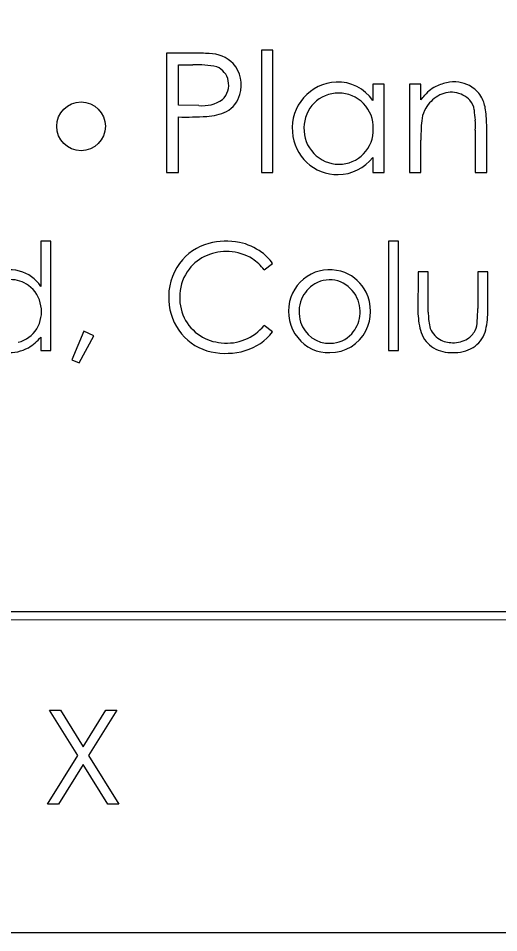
# Model space of a CAD drawing. Extents: x -7.1 to 34, y 0 to 22.
# Drawn here: x 4.465 to 4.747, y 0.5 to 1.037 of the extents above; entities that cross this region are included whole.
import ezdxf

# ---------------------------------------------------------------- set-up
doc = ezdxf.new("R2010")
doc.units = 0
for name, color, linetype in [('Default', 7, 'Continuous'), ('SH_Border', 7, 'Continuous'), ('SH_Data', 7, 'Continuous')]:
    doc.layers.add(name, color=color, linetype=linetype)

# ---------------------------------------------------------------- blocks, each defined once
blk = doc.blocks.new('A$C485D5FB4')
at = {"layer": 'Default'}
for p, q in [((0.3204340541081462, 0.13000971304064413), (0.31563313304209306, 0.13001300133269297)), ((0.31563313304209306, 0.13001300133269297), (0.31563313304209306, 0.10944076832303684)), ((0.3320067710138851, 0.1305308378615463), (0.3320067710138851, 0.10944076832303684)), ((0.3339839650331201, 0.1305308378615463), (0.3320067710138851, 0.1305308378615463)), ((0.3339839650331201, 0.10944076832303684), (0.3339839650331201, 0.1305308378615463)), ((0.3177044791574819, 0.12102147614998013), (0.3177044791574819, 0.12798873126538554)), ((0.3177044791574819, 0.12798873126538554), (0.3201657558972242, 0.12798873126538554)), ((0.3531792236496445, 0.12462910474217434), (0.3512020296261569, 0.12462910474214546)), ((0.3512020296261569, 0.12462910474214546), (0.35120202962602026, 0.1218341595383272)), ((0.35317922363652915, 0.10944076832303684), (0.3531792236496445, 0.12462910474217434)), ((0.35950212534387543, 0.1246463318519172), (0.35752493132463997, 0.1246463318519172)), ((0.35752493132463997, 0.1246463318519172), (0.35752493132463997, 0.10944076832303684)), ((0.35950212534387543, 0.12192180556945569), (0.35950212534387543, 0.1246463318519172)), ((0.32122600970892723, 0.12098032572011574), (0.3177044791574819, 0.12102147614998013)), ((0.3177044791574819, 0.10944076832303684), (0.3177044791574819, 0.1189972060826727)), ((0.36887025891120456, 0.1166934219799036), (0.36887025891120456, 0.10944076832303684)), ((0.37084745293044, 0.10944076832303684), (0.37084745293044, 0.11725980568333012)), ((0.35950212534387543, 0.10944076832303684), (0.35950212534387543, 0.1150163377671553)), ((0.35120202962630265, 0.11202457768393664), (0.3512020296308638, 0.10942416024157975)), ((0.31563313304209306, 0.10944076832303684), (0.3177044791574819, 0.10944076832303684)), ((0.3320067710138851, 0.10944076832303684), (0.3339839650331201, 0.10944076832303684)), ((0.3512020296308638, 0.10942416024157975), (0.35317922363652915, 0.10944076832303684)), ((0.35752493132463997, 0.10944076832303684), (0.35950212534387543, 0.10944076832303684)), ((0.36887025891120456, 0.10944076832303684), (0.37084745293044, 0.10944076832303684)), ((0.29572290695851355, 0.09758790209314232), (0.2939810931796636, 0.09758790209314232)), ((0.2939810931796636, 0.09758790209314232), (0.2939810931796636, 0.0897938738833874)), ((0.29572290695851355, 0.07871040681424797), (0.29572290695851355, 0.09758790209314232)), ((0.35390301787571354, 0.09758790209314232), (0.35390301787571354, 0.07871040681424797)), ((0.355644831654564, 0.09758790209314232), (0.35390301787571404, 0.09758790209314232)), ((0.355644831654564, 0.07871040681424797), (0.355644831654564, 0.09758790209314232)), ((0.33247164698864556, 0.09264491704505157), (0.33392217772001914, 0.09375855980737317)), ((0.3590313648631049, 0.09231538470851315), (0.3589975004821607, 0.08505737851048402)), ((0.36077317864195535, 0.09231538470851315), (0.3590313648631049, 0.09231538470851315)), ((0.36077812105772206, 0.08535268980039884), (0.36077317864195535, 0.09231538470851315)), ((0.37103575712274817, 0.09231538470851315), (0.3692939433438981, 0.09231538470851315)), ((0.3692939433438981, 0.09231538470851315), (0.3692939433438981, 0.08597041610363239)), ((0.37103350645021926, 0.08532412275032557), (0.37103575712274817, 0.09231538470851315)), ((0.30141171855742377, 0.08208302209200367), (0.29932638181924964, 0.07711331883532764)), ((0.3030988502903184, 0.08128792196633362), (0.30141171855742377, 0.08208302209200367)), ((0.3339211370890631, 0.08194179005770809), (0.33247164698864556, 0.0830414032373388)), ((0.2939810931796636, 0.08104802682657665), (0.2939810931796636, 0.07871040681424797)), ((0.30056291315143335, 0.0765919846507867), (0.3030988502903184, 0.08128792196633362)), ((0.2939810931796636, 0.07871040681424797), (0.29572290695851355, 0.07871040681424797)), ((0.35390301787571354, 0.07871040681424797), (0.35564483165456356, 0.07871040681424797)), ((0.29932638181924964, 0.07711331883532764), (0.30056291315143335, 0.0765919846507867)), ((0.001375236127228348, 0.03374755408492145), (0.5770506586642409, 0.03374755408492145)), ((0.5770506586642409, 0.03227860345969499), (0.001375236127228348, 0.03227860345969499)), ((0.3003363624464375, 0.008909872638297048), (0.2954904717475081, 0.016753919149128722)), ((0.2954904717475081, 0.016753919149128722), (0.2973646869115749, 0.016753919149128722)), ((0.2973646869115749, 0.016753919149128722), (0.30127494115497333, 0.010426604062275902)), ((0.30127494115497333, 0.010426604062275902), (0.3051940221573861, 0.016753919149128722)), ((0.30707117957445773, 0.016753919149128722), (0.3022135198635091, 0.008908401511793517)), ((0.3051940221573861, 0.016753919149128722), (0.30707117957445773, 0.016753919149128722)), ((0.29513740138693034, 0.0005126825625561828), (0.3003363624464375, 0.008909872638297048)), ((0.3022135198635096, 0.008908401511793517), (0.30740071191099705, 0.0005126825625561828)), ((0.30127494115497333, 0.007391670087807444), (0.2970145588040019, 0.0005126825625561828)), ((0.30552649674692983, 0.0005126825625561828), (0.30127494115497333, 0.007391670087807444)), ((0.2970145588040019, 0.0005126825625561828), (0.29513740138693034, 0.0005126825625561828)), ((0.3074007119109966, 0.0005126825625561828), (0.30552649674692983, 0.0005126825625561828))]:
    blk.add_line(p, q, dxfattribs=at)
blk.add_circle((0.300917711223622, 0.11738003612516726), 0.0041950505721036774, dxfattribs=at)
for centre, radius, start, end in [((0.32028665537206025, 0.09208618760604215), 0.03792381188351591, 85.8807656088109, 89.77730754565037), ((0.32304777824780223, 0.12421627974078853), 0.005695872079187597, 44.146683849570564, 90.37187854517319), ((0.32075048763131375, 0.11054435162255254), 0.017454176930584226, 78.1544647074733, 91.91982300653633), ((0.3228842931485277, 0.12448965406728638), 0.005631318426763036, 343.2986080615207, 40.99069980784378), ((0.32308493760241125, 0.12460369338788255), 0.003270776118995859, 11.180979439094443, 67.56131049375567), ((0.32290480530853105, 0.12450557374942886), 0.00346705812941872, 313.42555173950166, 12.194525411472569), ((0.3452259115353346, 0.11709158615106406), 0.007917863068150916, 92.60052679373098, 184.86714621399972), ((0.3452726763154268, 0.11789343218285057), 0.0071194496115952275, 33.608542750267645, 93.26929751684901), ((0.36559470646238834, 0.1170343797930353), 0.00802835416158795, 98.15674732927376, 113.76104633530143), ((0.36523956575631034, 0.11951213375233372), 0.005525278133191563, 76.59644913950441, 98.15674732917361), ((0.3651728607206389, 0.11923221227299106), 0.00581303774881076, 57.92512053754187, 76.59644913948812), ((0.3453440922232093, 0.11711913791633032), 0.00600357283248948, 90.18336159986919, 179.71351159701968), ((0.3453247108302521, 0.1171481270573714), 0.005974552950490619, 358.15686731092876, 89.99838495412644), ((0.36474260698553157, 0.11896991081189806), 0.005913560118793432, 113.76104633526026, 140.3599702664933), ((0.3647525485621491, 0.11873955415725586), 0.004511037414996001, 82.80606502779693, 121.18687709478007), ((0.3647726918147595, 0.11889914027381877), 0.004350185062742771, 42.947488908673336, 82.80606502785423), ((0.365666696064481, 0.12002022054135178), 0.004883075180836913, 27.710956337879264, 57.92512053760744), ((0.32192734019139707, 0.12684657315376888), 0.005908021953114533, 263.18244665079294, 304.6698634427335), ((0.32368021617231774, 0.12411418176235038), 0.004762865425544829, 298.7529506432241, 344.87346618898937), ((0.27478997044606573, 0.1934911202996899), 0.11089777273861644, 319.807105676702, 320.3599702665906), ((0.3656102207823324, 0.11732263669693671), 0.006167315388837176, 121.18687709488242, 148.88587500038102), ((0.36601875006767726, 0.12005897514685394), 0.0026478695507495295, 3.0657351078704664, 42.947488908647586), ((0.36447506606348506, 0.11939431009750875), 0.006229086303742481, 7.681610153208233, 27.710956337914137), ((0.32226462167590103, 0.12759076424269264), 0.008502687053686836, 272.1155237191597, 295.84536912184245), ((0.3643560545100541, 0.11807961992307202), 0.00470240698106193, 148.8858750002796, 171.54231085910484), ((0.38720594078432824, 0.12119372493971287), 0.018569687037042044, 183.06573510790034, 188.48933188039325), ((0.34864967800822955, 0.11725980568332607), 0.022197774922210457, 1.048140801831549e-11, 7.681610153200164), ((0.3189234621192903, 0.18045959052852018), 0.06147447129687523, 268.86380223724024, 273.40859328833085), ((0.37545854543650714, 0.11642872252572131), 0.01592696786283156, 171.54231085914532, 177.6107871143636), ((0.36216975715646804, 0.11745680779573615), 0.006743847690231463, 353.5003370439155, 8.489331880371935), ((0.3454280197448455, 0.11692708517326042), 0.006091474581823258, 177.91075569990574, 269.3410400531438), ((0.34537554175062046, 0.11675986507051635), 0.005923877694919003, 269.82997907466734, 1.8970397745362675), ((0.4093093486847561, 0.1150163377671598), 0.049807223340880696, 177.61078711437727, 180.0000000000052), ((0.34518079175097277, 0.11690656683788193), 0.007859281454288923, 183.55097378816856, 270.4614682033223), ((0.34513271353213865, 0.11670174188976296), 0.007655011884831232, 270.83365951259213, 322.388438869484), ((0.3511997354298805, 0.1120275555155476), 3.759098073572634e-06, 307.6115611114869, 142.3884388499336), ((0.32547089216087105, 0.0880962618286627), 0.009451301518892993, 105.56282464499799, 143.2473351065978), ((0.32592931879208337, 0.08580335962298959), 0.011784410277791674, 78.86897638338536, 104.71897226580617), ((0.3263077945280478, 0.0878991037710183), 0.009655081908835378, 53.31008740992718, 78.6717548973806), ((0.3258242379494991, 0.08772528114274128), 0.00806703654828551, 113.34085061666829, 141.2975447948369), ((0.3258777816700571, 0.08760875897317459), 0.008195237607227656, 86.12471618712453, 113.36179539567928), ((0.32610016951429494, 0.08770680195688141), 0.008085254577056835, 57.53867298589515, 87.65027773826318), ((0.3266831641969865, 0.08850834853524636), 0.008942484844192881, 35.95210501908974, 52.90635565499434), ((0.325600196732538, 0.08806149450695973), 0.00957583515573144, 143.54359973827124, 184.4590938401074), ((0.326134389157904, 0.0878473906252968), 0.007948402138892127, 37.126998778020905, 57.20286306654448), ((0.28855000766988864, 0.0855486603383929), 0.007100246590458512, 75.62492491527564, 117.61804796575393), ((0.288655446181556, 0.08624537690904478), 0.006399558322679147, 33.67565769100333, 74.9907165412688), ((0.3256705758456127, 0.08804630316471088), 0.007747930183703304, 142.43974168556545, 176.4697203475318), ((0.3439703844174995, 0.08546007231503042), 0.007308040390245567, 117.83813038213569, 166.5826877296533), ((0.3437720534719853, 0.08515641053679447), 0.007490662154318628, 69.47275116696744, 115.41130204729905), ((0.343653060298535, 0.08553824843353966), 0.007178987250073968, 26.935871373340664, 67.51437913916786), ((0.2888097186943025, 0.08583316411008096), 0.005118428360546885, 53.679575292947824, 91.34640096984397), ((0.2887447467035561, 0.0856372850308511), 0.005315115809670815, 8.65746096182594, 54.3659426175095), ((0.344164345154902, 0.08535162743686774), 0.005714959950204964, 120.97651271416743, 156.8542085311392), ((0.3437609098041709, 0.08580142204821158), 0.005122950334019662, 73.81314840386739, 119.69701426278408), ((0.34350409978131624, 0.0854745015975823), 0.005510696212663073, 30.34773873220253, 72.19623633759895), ((0.32635270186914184, 0.08789838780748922), 0.008438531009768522, 175.75248301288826, 204.54264964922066), ((0.3434025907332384, 0.08550211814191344), 0.007419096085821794, 333.13254074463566, 26.3083836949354), ((0.32560394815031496, 0.08769396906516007), 0.009558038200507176, 182.26033865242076, 219.51552565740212), ((0.3438875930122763, 0.08549111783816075), 0.007220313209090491, 166.66987428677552, 218.8735663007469), ((0.3443903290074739, 0.08541461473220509), 0.005899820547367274, 158.27946388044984, 197.55316616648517), ((0.3433723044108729, 0.08543145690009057), 0.0056462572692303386, 352.0491732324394, 30.048965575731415), ((0.2884222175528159, 0.0854112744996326), 0.005670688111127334, 329.05355078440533, 10.424763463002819), ((0.3725619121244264, 0.08517584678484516), 0.011785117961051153, 179.14020896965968, 191.42843039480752), ((0.34241447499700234, 0.08576891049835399), 0.02688022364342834, 355.86779702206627, 0.42951758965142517), ((0.3582395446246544, 0.0853257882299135), 0.012793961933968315, 344.49640144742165, 359.9925414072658), ((0.3257789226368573, 0.08795085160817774), 0.007943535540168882, 206.60637500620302, 236.93027600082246), ((0.34369245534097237, 0.08512498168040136), 0.005147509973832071, 196.82213436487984, 272.3619376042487), ((0.3433959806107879, 0.08537279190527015), 0.005614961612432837, 317.97571827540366, 352.6086344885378), ((0.3723340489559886, 0.08560413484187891), 0.013347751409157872, 182.34763118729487, 196.48688084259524), ((0.3656068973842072, 0.08381408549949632), 0.0036179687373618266, 333.262918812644, 0.2832946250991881), ((0.28883073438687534, 0.08524896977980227), 0.005237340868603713, 283.94737026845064, 328.27817559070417), ((0.32607743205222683, 0.08827305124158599), 0.008261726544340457, 263.1534731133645, 320.71049866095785), ((0.34392111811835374, 0.08520032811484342), 0.006820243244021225, 269.1258375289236, 333.4255296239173), ((0.3645173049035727, 0.08382147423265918), 0.0036414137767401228, 195.62493631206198, 240.2009300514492), ((0.3653625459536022, 0.08401428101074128), 0.003926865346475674, 304.00500350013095, 332.25818424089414), ((0.287898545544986, 0.08600969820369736), 0.007849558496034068, 300.14991830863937, 320.795098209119), ((0.32517018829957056, 0.08727254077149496), 0.008955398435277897, 219.2012852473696, 258.2742448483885), ((0.32567038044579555, 0.08784162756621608), 0.0077928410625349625, 237.1608468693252, 265.747675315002), ((0.3265537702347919, 0.08761852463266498), 0.00930072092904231, 286.674090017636, 322.38487782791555), ((0.34353238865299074, 0.0850314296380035), 0.006656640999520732, 217.7118898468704, 272.45105065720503), ((0.3438222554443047, 0.08509225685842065), 0.00511107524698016, 270.9230660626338, 317.1128518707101), ((0.364226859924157, 0.08346846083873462), 0.00497423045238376, 199.40141277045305, 239.42325371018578), ((0.36495192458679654, 0.08467657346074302), 0.004599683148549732, 240.79634163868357, 269.7669908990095), ((0.36514324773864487, 0.08466288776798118), 0.004590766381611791, 267.3777850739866, 301.7460746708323), ((0.36577102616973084, 0.08352298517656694), 0.005062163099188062, 302.34082170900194, 341.3715175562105), ((0.2885407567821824, 0.08523552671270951), 0.006859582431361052, 265.71382209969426, 298.7591431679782), ((0.36477187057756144, 0.08463538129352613), 0.006257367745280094, 240.56219063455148, 271.8169398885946), ((0.3652891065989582, 0.08463745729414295), 0.00626441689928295, 267.08257255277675, 300.6116738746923), ((0.3258728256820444, 0.09045915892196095), 0.012218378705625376, 258.0849550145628, 285.9109137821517)]:
    blk.add_arc(centre, radius, start, end, dxfattribs=at)

msp = doc.modelspace()

# ---------------------------------------------------------------- linework, layer by layer
at = {"layer": 'SH_Border'}
msp.add_lwpolyline([(1.5, 21.5), (33.5, 21.5), (33.5, 0.5), (1.5, 0.5)], close=True, dxfattribs=at)

# ---------------------------------------------------------------- block references
at = {"layer": 'SH_Data', "xscale": 3.407655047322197, "yscale": 3.407655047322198, "rotation": 0.001699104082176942}
msp.add_blockref('A$C485D5FB4', (3.476413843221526, 0.5736659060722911), dxfattribs=at)

doc.saveas('drawing.dxf')
